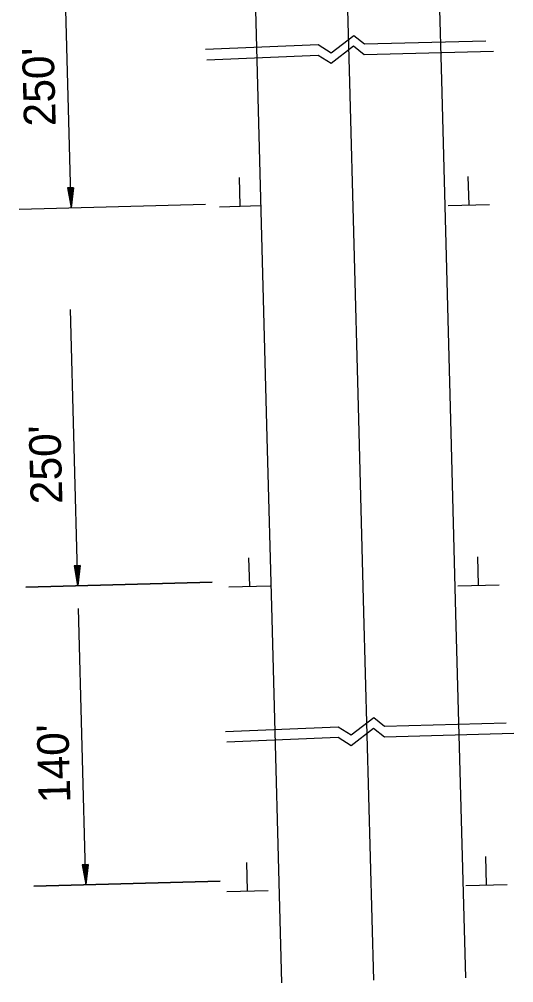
# Model space of a CAD drawing. Extents: x 1926836 to 1933254, y 596317 to 604524.
# Drawn here: x 1930976.7 to 1931070.2, y 596319.1 to 596501.1 of the extents above; entities that cross this region are included whole.
import ezdxf

# ---------------------------------------------------------------- set-up
doc = ezdxf.new("R2010")
doc.units = 0
doc.layers.add('Default', color=7, linetype='Continuous')

msp = doc.modelspace()

# ---------------------------------------------------------------- linework, layer by layer
at = {"layer": 'Default'}
for p, q in [((1931021.8, 596488.64), (1931019.95, 596557.62)), ((1931039.18, 596489.11), (1931037.33, 596558.09)), ((1931056.56, 596489.57), (1931054.71, 596558.55)), ((1930986.49, 596465.48), (1930985.09, 596517.65)), ((1931023.59, 596422.05), (1931021.8, 596488.64)), ((1931040.82, 596427.95), (1931039.18, 596489.11)), ((1931058.34, 596423.03), (1931056.56, 596489.57)), ((1931018.46, 596465.83), (1931018.32, 596471.17)), ((1931061.73, 596466.03), (1931061.59, 596471.36)), ((1930986.95, 596469.24), (1930985.83, 596469.21)), ((1930985.83, 596469.21), (1930986.49, 596465.48)), ((1930985.92, 596469.21), (1930986.47, 596466.1)), ((1930986.02, 596469.22), (1930986.46, 596466.75)), ((1930986.11, 596469.22), (1930986.44, 596467.37)), ((1930986.21, 596469.22), (1930986.42, 596468.01)), ((1930986.3, 596469.22), (1930986.41, 596468.63)), ((1930986.48, 596469.23), (1930986.41, 596468.63)), ((1930986.57, 596469.23), (1930986.42, 596468.01)), ((1930986.67, 596469.23), (1930986.44, 596467.37)), ((1930986.76, 596469.24), (1930986.46, 596466.75)), ((1930986.86, 596469.24), (1930986.47, 596466.1)), ((1930986.95, 596469.24), (1930986.49, 596465.48)), ((1930976.7, 596465.22), (1931011.9, 596466.16)), ((1931022.35, 596465.82), (1931014.53, 596465.61)), ((1931065.62, 596466.02), (1931057.8, 596465.81)), ((1930987.76, 596394.1), (1930986.36, 596446.27)), ((1931041.87, 596389.04), (1931040.82, 596427.95)), ((1931059.26, 596388.79), (1931058.34, 596423.03)), ((1931024.51, 596387.81), (1931023.59, 596422.05)), ((1931020.27, 596393.98), (1931020.13, 596399.32)), ((1931063.54, 596394.17), (1931063.4, 596399.51)), ((1930988.2, 596397.83), (1930987.08, 596397.8)), ((1930987.08, 596397.8), (1930987.74, 596394.06)), ((1930988.22, 596397.86), (1930987.1, 596397.83)), ((1930987.1, 596397.83), (1930987.76, 596394.1)), ((1930987.17, 596397.8), (1930987.73, 596394.69)), ((1930987.19, 596397.84), (1930987.74, 596394.73)), ((1930987.27, 596397.8), (1930987.71, 596395.33)), ((1930987.29, 596397.84), (1930987.73, 596395.37)), ((1930987.36, 596397.8), (1930987.69, 596395.96)), ((1930987.38, 596397.84), (1930987.71, 596396)), ((1930987.46, 596397.81), (1930987.67, 596396.59)), ((1930987.48, 596397.84), (1930987.69, 596396.63)), ((1930987.55, 596397.81), (1930987.66, 596397.22)), ((1930987.57, 596397.85), (1930987.68, 596397.26)), ((1930987.73, 596397.81), (1930987.66, 596397.22)), ((1930987.82, 596397.82), (1930987.67, 596396.59)), ((1930987.75, 596397.85), (1930987.68, 596397.26)), ((1930987.84, 596397.85), (1930987.69, 596396.63)), ((1930987.92, 596397.82), (1930987.69, 596395.96)), ((1930987.94, 596397.86), (1930987.71, 596396)), ((1930988.01, 596397.82), (1930987.71, 596395.33)), ((1930988.03, 596397.86), (1930987.73, 596395.37)), ((1930988.11, 596397.82), (1930987.73, 596394.69)), ((1930988.13, 596397.86), (1930987.74, 596394.73)), ((1930988.2, 596397.83), (1930987.74, 596394.06)), ((1930988.22, 596397.86), (1930987.76, 596394.1)), ((1930977.95, 596393.8), (1931013.15, 596394.75)), ((1930977.97, 596393.84), (1931013.17, 596394.78)), ((1931024.16, 596393.97), (1931016.34, 596393.76)), ((1931067.44, 596394.16), (1931059.62, 596393.95)), ((1930989.28, 596337.62), (1930987.88, 596389.79)), ((1931043.73, 596319.52), (1931041.87, 596389.04)), ((1931061.11, 596319.99), (1931059.26, 596388.79)), ((1931026.35, 596319.06), (1931024.51, 596387.81)), ((1931065.02, 596337.56), (1931064.87, 596342.9)), ((1930989.72, 596341.35), (1930988.59, 596341.32)), ((1930988.59, 596341.32), (1930989.26, 596337.59)), ((1930989.74, 596341.39), (1930988.61, 596341.36)), ((1930988.61, 596341.36), (1930989.28, 596337.62)), ((1930988.69, 596341.32), (1930989.24, 596338.21)), ((1930988.71, 596341.36), (1930989.26, 596338.25)), ((1930988.78, 596341.32), (1930989.22, 596338.86)), ((1930988.8, 596341.36), (1930989.24, 596338.89)), ((1930988.88, 596341.33), (1930989.21, 596339.48)), ((1930988.9, 596341.36), (1930989.23, 596339.52)), ((1930988.97, 596341.33), (1930989.19, 596340.12)), ((1930988.99, 596341.37), (1930989.21, 596340.15)), ((1930989.07, 596341.33), (1930989.17, 596340.74)), ((1930989.09, 596341.37), (1930989.19, 596340.78)), ((1930989.25, 596341.34), (1930989.17, 596340.74)), ((1930989.26, 596341.37), (1930989.19, 596340.78)), ((1930989.34, 596341.34), (1930989.19, 596340.12)), ((1930989.36, 596341.38), (1930989.21, 596340.15)), ((1930989.44, 596341.34), (1930989.21, 596339.48)), ((1930989.53, 596341.34), (1930989.22, 596338.86)), ((1930989.46, 596341.38), (1930989.23, 596339.52)), ((1930989.55, 596341.38), (1930989.24, 596338.89)), ((1930989.63, 596341.35), (1930989.24, 596338.21)), ((1930989.64, 596341.38), (1930989.26, 596338.25)), ((1930989.72, 596341.35), (1930989.26, 596337.59)), ((1930989.74, 596341.39), (1930989.28, 596337.62)), ((1931019.85, 596336.44), (1931019.71, 596341.78)), ((1930979.47, 596337.32), (1931014.67, 596338.27)), ((1930979.49, 596337.36), (1931014.69, 596338.31)), ((1931068.91, 596337.55), (1931061.09, 596337.34)), ((1931023.74, 596336.43), (1931015.92, 596336.22))]:
    msp.add_line(p, q, dxfattribs=at)
for points in [[(1931011.93, 596495.42), (1931033.22, 596496.31), (1931035.68, 596494.76), (1931039.92, 596498.04), (1931041.96, 596496.42), (1931064.92, 596497.04)], [(1931012.17, 596493.43), (1931033.19, 596494.32), (1931035.65, 596492.76), (1931039.89, 596496.04), (1931041.93, 596494.42), (1931066.38, 596495.08)], [(1931015.72, 596366.53), (1931037.01, 596367.43), (1931039.47, 596365.87), (1931043.71, 596369.15), (1931045.76, 596367.54), (1931068.72, 596368.15)], [(1931015.97, 596364.54), (1931036.98, 596365.43), (1931039.44, 596363.87), (1931043.68, 596367.15), (1931045.73, 596365.54), (1931070.18, 596366.19)]]:
    msp.add_lwpolyline(points, dxfattribs=at)

# ---------------------------------------------------------------- texts
for s, p in [("250'", (1930983.61, 596480.93)), ("250'", (1930984.88, 596409.56)), ("140'", (1930986.39, 596353.08))]:
    msp.add_text(s, height=6, rotation=91.5377, dxfattribs=at).set_placement(p)

doc.saveas('drawing.dxf')
